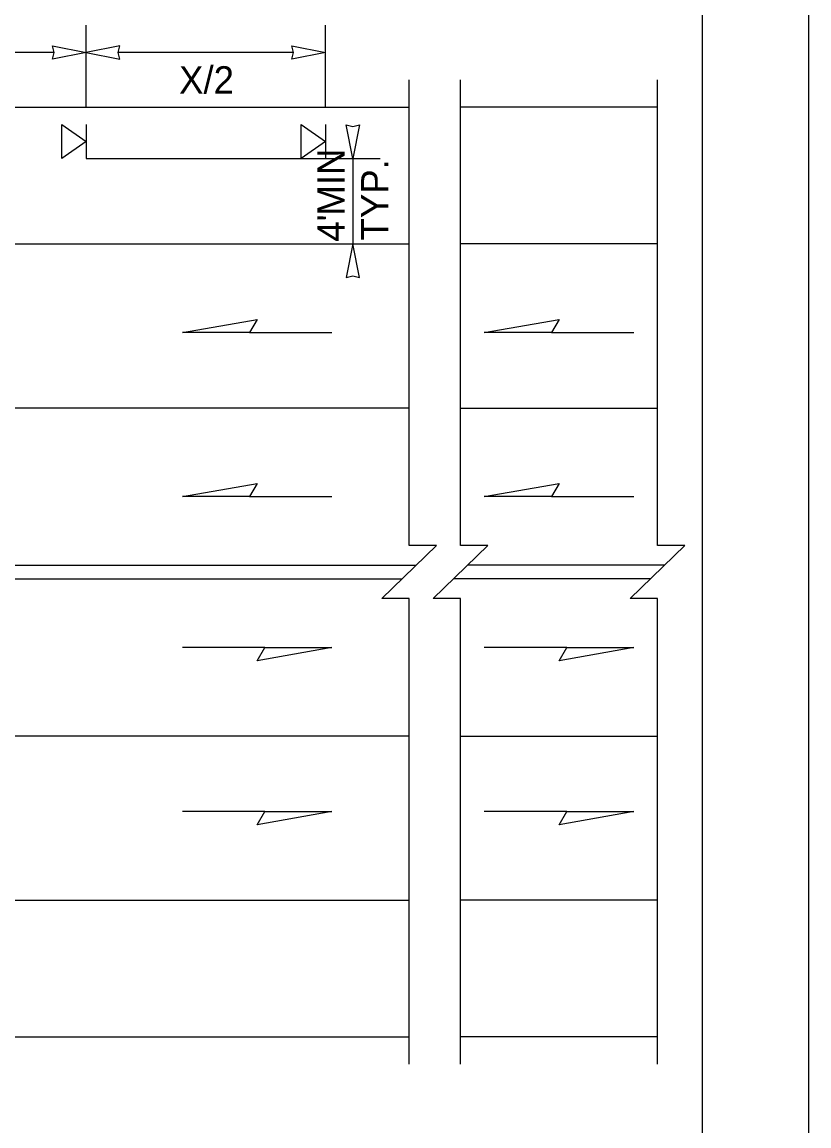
# Model space of a CAD drawing. Extents: x 99958 to 100176, y 99935 to 100011.
# Drawn here: x 100033.761 to 100036.062, y 99944.475 to 99947.705 of the extents above; entities that cross this region are included whole.
import ezdxf

# ---------------------------------------------------------------- set-up
doc = ezdxf.new("R2010")
doc.units = 0
for name, color, linetype in [('RD_ED_ShoulderPavedEdge', 7, 'Continuous'), ('RD_MK_LineDblYellowCenter', 7, 'Continuous'), ('RD_MK_LineEdgeWhite', 7, 'Continuous'), ('RD_MK_LineLane', 7, 'Continuous'), ('SH_GI_PlotLimits', 7, 'Continuous'), ('SH_GI_SheetBorder', 7, 'Continuous'), ('TR_WZ_PortableSignMountBlk-Org', 7, 'Continuous'), ('TR_WZ_PortableSignMountBlk-Wht', 7, 'Continuous'), ('TR_WZ_WorkZoneDetails', 7, 'Continuous'), ('TR_WZ_WorkZoneTextCurrent', 7, 'Continuous')]:
    doc.layers.add(name, color=color, linetype=linetype)

msp = doc.modelspace()

# ---------------------------------------------------------------- linework, layer by layer
at = {"layer": 'RD_ED_ShoulderPavedEdge'}
for p, q in [((100021.7266, 99947.4557), (100034.8933, 99947.4557)), ((100035.62, 99947.4557), (100035.0433, 99947.4557)), ((100021.7266, 99944.7357), (100034.8933, 99944.7357)), ((100035.62, 99944.7357), (100035.0433, 99944.7357))]:
    msp.add_line(p, q, dxfattribs=at)
at = {"layer": 'RD_MK_LineDblYellowCenter'}
for p, q in [((100021.7473, 99946.1157), (100034.914, 99946.1157)), ((100035.6406, 99946.1157), (100035.064, 99946.1157)), ((100021.706, 99946.0757), (100034.8726, 99946.0757)), ((100035.5993, 99946.0757), (100035.0226, 99946.0757))]:
    msp.add_line(p, q, dxfattribs=at)
at = {"layer": 'RD_MK_LineEdgeWhite'}
for p, q in [((100021.7266, 99947.0557), (100034.8933, 99947.0557)), ((100035.62, 99947.0557), (100035.0433, 99947.0557)), ((100021.7266, 99945.1357), (100034.8933, 99945.1357)), ((100035.62, 99945.1357), (100035.0433, 99945.1357))]:
    msp.add_line(p, q, dxfattribs=at)
at = {"layer": 'RD_MK_LineLane'}
for points in [[(100034.8933, 99946.5757), (100021.7266, 99946.5757)], [(100035.0433, 99946.5757), (100035.62, 99946.5757)], [(100034.8933, 99945.6157), (100021.7266, 99945.6157)], [(100035.0433, 99945.6157), (100035.62, 99945.6157)]]:
    msp.add_lwpolyline(points, dxfattribs=at)
at = {"layer": 'SH_GI_PlotLimits'}
msp.add_lwpolyline([(100019.0625, 99939.6875), (100036.0625, 99939.6875), (100036.0625, 99950.6875), (100019.0625, 99950.6875)], close=True, dxfattribs=at)
at = {"layer": 'SH_GI_SheetBorder'}
msp.add_line((100035.75, 99950.375), (100035.75, 99940), dxfattribs=at)
at = {"layer": 'TR_WZ_PortableSignMountBlk-Org'}
msp.add_line((100034.6486, 99947.4056), (100034.6486, 99947.3056), dxfattribs=at)
msp.add_lwpolyline([(100034.6486, 99947.3557), (100034.5768, 99947.3056), (100034.5768, 99947.4056)], close=True, dxfattribs=at)
at = {"layer": 'TR_WZ_PortableSignMountBlk-Wht'}
msp.add_line((100033.9486, 99947.4057), (100033.9486, 99947.3057), dxfattribs=at)
msp.add_lwpolyline([(100033.9486, 99947.3558), (100033.8768, 99947.3057), (100033.8768, 99947.4057)], close=True, dxfattribs=at)
at = {"layer": 'TR_WZ_WorkZoneDetails'}
for p, q in [((100033.9486, 99947.4555), (100033.9486, 99947.6957)), ((100034.6486, 99947.4555), (100034.6486, 99947.6957)), ((100033.8549, 99947.6157), (100033.1573, 99947.6157)), ((100034.5549, 99947.6157), (100034.0423, 99947.6157)), ((100033.9486, 99947.3056), (100034.6486, 99947.3056)), ((100034.6486, 99947.3056), (100034.8086, 99947.3056)), ((100034.7286, 99947.3056), (100034.7286, 99947.0557)), ((100034.6486, 99947.0557), (100034.8086, 99947.0557)), ((100034.4263, 99946.7964), (100034.6674, 99946.7964)), ((100035.3093, 99946.7964), (100035.5505, 99946.7964)), ((100034.4263, 99946.3164), (100034.6674, 99946.3164)), ((100035.3093, 99946.3164), (100035.5505, 99946.3164)), ((100034.4709, 99945.875), (100034.2298, 99945.875)), ((100035.3539, 99945.875), (100035.1128, 99945.875)), ((100034.4709, 99945.395), (100034.2298, 99945.395)), ((100035.3539, 99945.395), (100035.1128, 99945.395))]:
    msp.add_line(p, q, dxfattribs=at)
for points in [[(100033.9486, 99947.6157), (100033.8503, 99947.5965), (100033.8549, 99947.6157), (100033.8503, 99947.635)], [(100033.9486, 99947.6157), (100034.0469, 99947.5965), (100034.0423, 99947.6157), (100034.0469, 99947.635)], [(100034.6486, 99947.6157), (100034.5503, 99947.5965), (100034.5549, 99947.6157), (100034.5503, 99947.635)], [(100034.7286, 99947.3056), (100034.7093, 99947.4039), (100034.7286, 99947.3994), (100034.7479, 99947.4039)], [(100034.7286, 99947.0557), (100034.7093, 99946.9574), (100034.7286, 99946.962), (100034.7479, 99946.9574)], [(100034.2298, 99946.7964), (100034.4486, 99946.835), (100034.4263, 99946.7964)], [(100035.1128, 99946.7964), (100035.3316, 99946.835), (100035.3093, 99946.7964)], [(100034.2298, 99946.3164), (100034.4486, 99946.355), (100034.4263, 99946.3164)], [(100035.1128, 99946.3164), (100035.3316, 99946.355), (100035.3093, 99946.3164)], [(100034.6674, 99945.875), (100034.4486, 99945.8364), (100034.4709, 99945.875)], [(100035.5505, 99945.875), (100035.3316, 99945.8364), (100035.3539, 99945.875)], [(100034.6674, 99945.395), (100034.4486, 99945.3564), (100034.4709, 99945.395)], [(100035.5505, 99945.395), (100035.3316, 99945.3564), (100035.3539, 99945.395)]]:
    msp.add_lwpolyline(points, close=True, dxfattribs=at)
for points in [[(100034.8933, 99944.6557), (100034.8933, 99946.0183), (100034.8133, 99946.0183), (100034.9733, 99946.1732), (100034.8933, 99946.1732), (100034.8933, 99947.5357)], [(100035.0433, 99944.6557), (100035.0433, 99946.0183), (100034.9633, 99946.0183), (100035.1233, 99946.1732), (100035.0433, 99946.1732), (100035.0433, 99947.5357)], [(100035.62, 99944.6557), (100035.62, 99946.0183), (100035.5399, 99946.0183), (100035.7, 99946.1732), (100035.62, 99946.1732), (100035.62, 99947.5357)]]:
    msp.add_lwpolyline(points, dxfattribs=at)

# ---------------------------------------------------------------- texts
at = {"layer": 'TR_WZ_WorkZoneTextCurrent'}
msp.add_text('X/2', height=0.08, dxfattribs=at).set_placement((100034.2201, 99947.4957))
for s, p in [('MIN', (100034.7046, 99947.1388)), ('TYP.', (100034.8326, 99947.066)), ("4'", (100034.7046, 99947.0623))]:
    msp.add_text(s, height=0.08, rotation=90, dxfattribs=at).set_placement(p)

doc.saveas('drawing.dxf')
